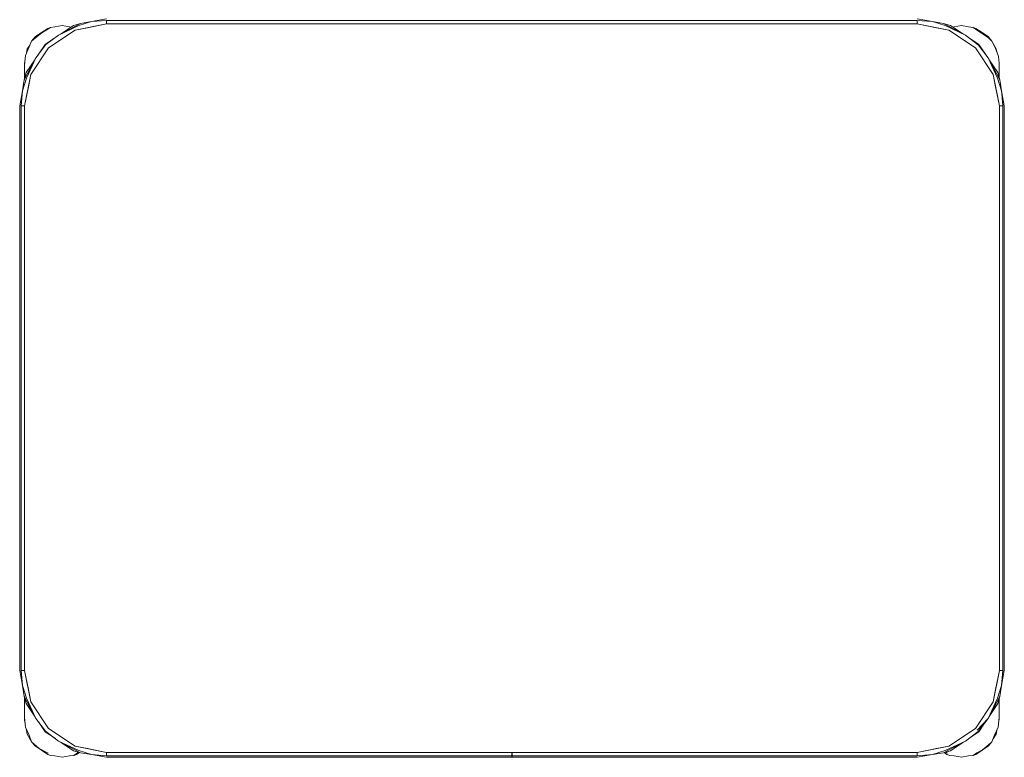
# Model space of a CAD drawing. Header units: millimetres. Extents: x -261 to 187, y -214 to 106.
# Tile 408 of 656: x -189.988 to -189.388, y -73.734 to -73.285. Entities that reach past the tile are written whole.
import ezdxf

# ---------------------------------------------------------------- set-up
doc = ezdxf.new("R2010")
doc.units = ezdxf.units.MM
doc.header["$LTSCALE"] = 0.005
doc.header["$MEASUREMENT"] = 0
doc.layers.add('IFC-Elemento de mobília-Contorno', color=9, linetype='Continuous', lineweight=5)

msp = doc.modelspace()

# ---------------------------------------------------------------- linework, layer by layer
at = {"layer": 'IFC-Elemento de mobília-Contorno', "lineweight": 5}
for p, q in [((-189.97493, -73.29234), (-189.9712, -73.28985)), ((-189.97486, -73.29253), (-189.9695, -73.28922)), ((-189.9712, -73.28985), (-189.9695, -73.28922)), ((-189.9695, -73.28922), (-189.9668, -73.28897)), ((-189.9668, -73.28897), (-189.9624, -73.2881)), ((-189.96457, -73.294), (-189.95117, -73.28685)), ((-189.96457, -73.294), (-189.95218, -73.28817)), ((-189.96334, -73.29334), (-189.95555, -73.28814)), ((-189.9624, -73.2881), (-189.95799, -73.28897)), ((-189.95799, -73.28897), (-189.95695, -73.28907)), ((-189.95555, -73.28814), (-189.95117, -73.28685)), ((-189.95441, -73.29091), (-189.93527, -73.2871)), ((-189.95441, -73.29091), (-189.94696, -73.28943)), ((-189.95218, -73.28817), (-189.94445, -73.28573)), ((-189.95117, -73.28685), (-189.94445, -73.28573)), ((-189.94696, -73.28943), (-189.93527, -73.2871)), ((-189.94445, -73.28573), (-189.93527, -73.28411)), ((-189.94445, -73.28573), (-189.93527, -73.28498)), ((-189.93527, -73.28498), (-189.44127, -73.28498)), ((-189.93527, -73.2871), (-189.93527, -73.28498)), ((-189.93527, -73.2871), (-189.93527, -73.28604)), ((-189.93527, -73.2871), (-189.44127, -73.2871)), ((-189.44127, -73.28411), (-189.4321, -73.28573)), ((-189.44127, -73.28498), (-189.4321, -73.28573)), ((-189.44127, -73.2871), (-189.44127, -73.28498)), ((-189.44127, -73.2871), (-189.44127, -73.28604)), ((-189.44127, -73.2871), (-189.42958, -73.28943)), ((-189.44127, -73.2871), (-189.42214, -73.29091)), ((-189.4321, -73.28573), (-189.42436, -73.28817)), ((-189.4321, -73.28573), (-189.42537, -73.28685)), ((-189.42958, -73.28943), (-189.42214, -73.29091)), ((-189.42537, -73.28685), (-189.42099, -73.28814)), ((-189.42537, -73.28685), (-189.42417, -73.2875)), ((-189.42537, -73.28685), (-189.41197, -73.294)), ((-189.42436, -73.28817), (-189.41197, -73.294)), ((-189.42099, -73.28814), (-189.41319, -73.29335)), ((-189.41962, -73.28905), (-189.4188, -73.28897)), ((-189.4188, -73.28897), (-189.4144, -73.2881)), ((-189.4144, -73.2881), (-189.40999, -73.28897)), ((-189.40999, -73.28897), (-189.40729, -73.28922)), ((-189.40729, -73.28922), (-189.40395, -73.2915)), ((-189.40729, -73.28922), (-189.40559, -73.28985)), ((-189.40559, -73.28985), (-189.40186, -73.29234)), ((-189.981, -73.29758), (-189.97866, -73.29483)), ((-189.981, -73.29758), (-189.97866, -73.29553)), ((-189.97866, -73.29483), (-189.97493, -73.29234)), ((-189.97866, -73.29553), (-189.97486, -73.29253)), ((-189.97275, -73.29963), (-189.96677, -73.29563)), ((-189.97232, -73.29976), (-189.96457, -73.294)), ((-189.97063, -73.30175), (-189.95441, -73.29091)), ((-189.42214, -73.29091), (-189.40592, -73.30175)), ((-189.41197, -73.294), (-189.40393, -73.30005)), ((-189.41197, -73.294), (-189.40995, -73.29551)), ((-189.41002, -73.29547), (-189.40379, -73.29963)), ((-189.40395, -73.2915), (-189.39791, -73.29551)), ((-189.40186, -73.29234), (-189.39813, -73.29483)), ((-189.39813, -73.29483), (-189.39579, -73.29758)), ((-189.39791, -73.29551), (-189.39579, -73.29758)), ((-189.98478, -73.3064), (-189.98254, -73.30108)), ((-189.98365, -73.3023), (-189.98198, -73.2998)), ((-189.98254, -73.30108), (-189.981, -73.29758)), ((-189.98147, -73.31797), (-189.97063, -73.30175)), ((-189.97837, -73.3078), (-189.97232, -73.29976)), ((-189.97692, -73.30587), (-189.97275, -73.29963)), ((-189.40592, -73.30175), (-189.39508, -73.31797)), ((-189.40393, -73.30005), (-189.39816, -73.3078)), ((-189.40379, -73.29963), (-189.3998, -73.30561)), ((-189.39579, -73.29758), (-189.3939, -73.30142)), ((-189.39579, -73.29758), (-189.39315, -73.3023)), ((-189.3939, -73.30142), (-189.3919, -73.30691)), ((-189.98552, -73.32121), (-189.97837, -73.3078)), ((-189.9854, -73.3123), (-189.98478, -73.3064)), ((-189.9842, -73.32019), (-189.97837, -73.3078)), ((-189.98418, -73.30497), (-189.98365, -73.3023)), ((-189.97837, -73.3078), (-189.97687, -73.3058)), ((-189.39816, -73.3078), (-189.39234, -73.32019)), ((-189.39816, -73.3078), (-189.39102, -73.32121)), ((-189.39315, -73.3023), (-189.39262, -73.30494)), ((-189.3919, -73.30691), (-189.39139, -73.3111)), ((-189.9854, -73.3111), (-189.98513, -73.30976)), ((-189.9854, -73.3111), (-189.98521, -73.31053)), ((-189.9854, -73.3111), (-189.98521, -73.31053)), ((-189.9854, -73.31608), (-189.9854, -73.3111)), ((-189.9854, -73.3135), (-189.9854, -73.3123)), ((-189.9854, -73.31479), (-189.9854, -73.3135)), ((-189.98424, -73.31682), (-189.97902, -73.30901)), ((-189.39751, -73.30903), (-189.39231, -73.31682)), ((-189.39139, -73.31608), (-189.39139, -73.3111)), ((-189.39139, -73.31994), (-189.39139, -73.3111)), ((-189.39139, -73.31359), (-189.39139, -73.31234)), ((-189.39139, -73.31483), (-189.39139, -73.31359)), ((-189.98552, -73.32121), (-189.98424, -73.31682)), ((-189.9854, -73.31608), (-189.9854, -73.31479)), ((-189.9854, -73.32079), (-189.9854, -73.31608)), ((-189.9854, -73.32079), (-189.9854, -73.31908)), ((-189.98527, -73.3371), (-189.98147, -73.31797)), ((-189.98295, -73.32541), (-189.98147, -73.31797)), ((-189.39508, -73.31797), (-189.3936, -73.32541)), ((-189.39508, -73.31797), (-189.39127, -73.3371)), ((-189.39231, -73.31682), (-189.39102, -73.32121)), ((-189.39139, -73.31608), (-189.39139, -73.31483)), ((-189.39139, -73.31994), (-189.39139, -73.31608)), ((-189.39139, -73.31994), (-189.39139, -73.31908)), ((-189.98665, -73.32793), (-189.9842, -73.32019)), ((-189.98665, -73.32793), (-189.98552, -73.32121)), ((-189.98552, -73.32121), (-189.98487, -73.32001)), ((-189.98527, -73.3371), (-189.98295, -73.32541)), ((-189.3936, -73.32541), (-189.39127, -73.3371)), ((-189.39234, -73.32019), (-189.3899, -73.32793)), ((-189.39102, -73.32121), (-189.3899, -73.32793)), ((-189.98827, -73.3371), (-189.98665, -73.32793)), ((-189.98739, -73.3371), (-189.98665, -73.32793)), ((-189.3899, -73.32793), (-189.38976, -73.32963)), ((-189.3899, -73.32793), (-189.38827, -73.3371)), ((-189.38976, -73.32963), (-189.38915, -73.3371)), ((-189.98827, -73.6811), (-189.98827, -73.3371)), ((-189.98739, -73.6811), (-189.98739, -73.3371)), ((-189.98739, -73.3371), (-189.98527, -73.3371)), ((-189.98633, -73.3371), (-189.98527, -73.3371)), ((-189.98527, -73.6811), (-189.98527, -73.3371)), ((-189.39127, -73.3371), (-189.39021, -73.3371)), ((-189.39127, -73.6811), (-189.39127, -73.3371)), ((-189.39127, -73.3371), (-189.38915, -73.3371)), ((-189.38915, -73.6811), (-189.38915, -73.3371)), ((-189.38827, -73.6811), (-189.38827, -73.3371)), ((-189.98827, -73.6811), (-189.98665, -73.69028)), ((-189.98739, -73.6811), (-189.98665, -73.69028)), ((-189.98739, -73.6811), (-189.98527, -73.6811)), ((-189.98633, -73.6811), (-189.98527, -73.6811)), ((-189.98527, -73.6811), (-189.98147, -73.70024)), ((-189.98527, -73.6811), (-189.98295, -73.6928)), ((-189.39508, -73.70024), (-189.39127, -73.6811)), ((-189.3936, -73.6928), (-189.39127, -73.6811)), ((-189.39127, -73.6811), (-189.38915, -73.6811)), ((-189.39127, -73.6811), (-189.39021, -73.6811)), ((-189.3899, -73.69028), (-189.38915, -73.6811)), ((-189.3899, -73.69028), (-189.38827, -73.6811)), ((-189.98665, -73.69028), (-189.9842, -73.69801)), ((-189.98665, -73.69028), (-189.98552, -73.697)), ((-189.39234, -73.69801), (-189.3899, -73.69028)), ((-189.39102, -73.697), (-189.3899, -73.69028)), ((-189.98552, -73.697), (-189.98424, -73.70139)), ((-189.98552, -73.697), (-189.9854, -73.69722)), ((-189.98552, -73.697), (-189.97837, -73.7104)), ((-189.9854, -73.70612), (-189.9854, -73.69742)), ((-189.9854, -73.6999), (-189.9854, -73.69742)), ((-189.98295, -73.6928), (-189.98147, -73.70024)), ((-189.39816, -73.7104), (-189.39102, -73.697)), ((-189.39508, -73.70024), (-189.3936, -73.6928)), ((-189.39231, -73.70139), (-189.39102, -73.697)), ((-189.39167, -73.69819), (-189.39102, -73.697)), ((-189.9854, -73.70301), (-189.9854, -73.6999)), ((-189.98424, -73.70139), (-189.97902, -73.7092)), ((-189.9842, -73.69801), (-189.97837, -73.7104)), ((-189.98147, -73.70024), (-189.97063, -73.71646)), ((-189.40592, -73.71646), (-189.39508, -73.70024)), ((-189.39816, -73.7104), (-189.39234, -73.69801)), ((-189.39751, -73.70918), (-189.39231, -73.70139)), ((-189.39139, -73.7111), (-189.39139, -73.69827)), ((-189.39139, -73.70612), (-189.39139, -73.69827)), ((-189.39139, -73.6999), (-189.39139, -73.69827)), ((-189.39139, -73.70301), (-189.39139, -73.6999)), ((-189.9854, -73.7111), (-189.9854, -73.70612)), ((-189.9854, -73.70741), (-189.9854, -73.70612)), ((-189.9854, -73.7087), (-189.9854, -73.70741)), ((-189.9854, -73.7099), (-189.9854, -73.7087)), ((-189.9854, -73.7099), (-189.98471, -73.71579)), ((-189.39209, -73.71579), (-189.39139, -73.7099)), ((-189.39139, -73.7111), (-189.39139, -73.70612)), ((-189.39139, -73.70741), (-189.39139, -73.70612)), ((-189.39139, -73.7087), (-189.39139, -73.70741)), ((-189.39139, -73.7099), (-189.39139, -73.7087)), ((-189.9854, -73.7111), (-189.98505, -73.71282)), ((-189.9854, -73.7111), (-189.98518, -73.71178)), ((-189.9854, -73.7111), (-189.98518, -73.71178)), ((-189.98471, -73.71579), (-189.98254, -73.72062)), ((-189.97837, -73.7104), (-189.97261, -73.71815)), ((-189.97676, -73.71257), (-189.97275, -73.71858)), ((-189.40485, -73.71753), (-189.39816, -73.7104)), ((-189.40422, -73.71844), (-189.39816, -73.7104)), ((-189.40379, -73.71858), (-189.39963, -73.71235)), ((-189.39968, -73.71243), (-189.39816, -73.7104)), ((-189.39425, -73.72062), (-189.39209, -73.71579)), ((-189.39161, -73.71178), (-189.39139, -73.7111)), ((-189.39161, -73.71178), (-189.39139, -73.7111)), ((-189.98427, -73.71676), (-189.98365, -73.7199)), ((-189.98365, -73.7199), (-189.981, -73.72462)), ((-189.98254, -73.72062), (-189.981, -73.72462)), ((-189.97275, -73.71858), (-189.96654, -73.72273)), ((-189.97261, -73.71815), (-189.96457, -73.72421)), ((-189.97063, -73.71646), (-189.95441, -73.7273)), ((-189.42214, -73.7273), (-189.40592, -73.71646)), ((-189.41197, -73.72421), (-189.40422, -73.71844)), ((-189.40979, -73.72259), (-189.40379, -73.71858)), ((-189.39579, -73.72462), (-189.39425, -73.72062)), ((-189.3951, -73.72282), (-189.39315, -73.7199)), ((-189.39315, -73.7199), (-189.39252, -73.71676)), ((-189.981, -73.72462), (-189.97866, -73.72736)), ((-189.981, -73.72462), (-189.97641, -73.72873)), ((-189.97866, -73.72736), (-189.97493, -73.72985)), ((-189.9666, -73.72268), (-189.96457, -73.72421)), ((-189.96457, -73.72421), (-189.95218, -73.73004)), ((-189.96457, -73.72421), (-189.95117, -73.73135)), ((-189.96334, -73.72486), (-189.95555, -73.73007)), ((-189.95441, -73.7273), (-189.93527, -73.7311)), ((-189.95441, -73.7273), (-189.94696, -73.72878)), ((-189.44127, -73.7311), (-189.42214, -73.7273)), ((-189.42958, -73.72878), (-189.42214, -73.7273)), ((-189.42537, -73.73135), (-189.41197, -73.72421)), ((-189.42436, -73.73004), (-189.41197, -73.72421)), ((-189.42099, -73.73007), (-189.41319, -73.72486)), ((-189.40186, -73.72985), (-189.39813, -73.72736)), ((-189.40149, -73.72958), (-189.39813, -73.72665)), ((-189.39813, -73.72736), (-189.39579, -73.72462)), ((-189.39813, -73.72665), (-189.39579, -73.72462)), ((-189.97641, -73.72873), (-189.97084, -73.73154)), ((-189.97493, -73.72985), (-189.9712, -73.73235)), ((-189.9712, -73.73235), (-189.9695, -73.73297)), ((-189.9695, -73.73297), (-189.9668, -73.73322)), ((-189.9668, -73.73322), (-189.9624, -73.7341)), ((-189.9624, -73.7341), (-189.95799, -73.73322)), ((-189.95799, -73.73322), (-189.95529, -73.73297)), ((-189.95555, -73.73007), (-189.95117, -73.73135)), ((-189.95529, -73.73297), (-189.95305, -73.73141)), ((-189.95529, -73.73297), (-189.95359, -73.73235)), ((-189.95359, -73.73235), (-189.95182, -73.73116)), ((-189.95305, -73.73141), (-189.95229, -73.73102)), ((-189.95237, -73.7307), (-189.95117, -73.73135)), ((-189.95218, -73.73004), (-189.94445, -73.73248)), ((-189.95117, -73.73135), (-189.94445, -73.73248)), ((-189.94696, -73.72878), (-189.93527, -73.7311)), ((-189.94445, -73.73248), (-189.93527, -73.73323)), ((-189.94445, -73.73248), (-189.93527, -73.73411)), ((-189.93527, -73.73323), (-189.93527, -73.7311)), ((-189.93527, -73.73216), (-189.93527, -73.7311)), ((-189.93527, -73.7311), (-189.44127, -73.7311)), ((-189.93527, -73.73323), (-189.68832, -73.73323)), ((-189.68832, -73.73225), (-189.68832, -73.7311)), ((-189.68832, -73.73323), (-189.68832, -73.73225)), ((-189.68832, -73.73388), (-189.68832, -73.73323)), ((-189.68832, -73.73411), (-189.68832, -73.73388)), ((-189.68822, -73.73225), (-189.68822, -73.7311)), ((-189.68822, -73.73323), (-189.68822, -73.73225)), ((-189.68822, -73.73323), (-189.44127, -73.73323)), ((-189.68822, -73.73388), (-189.68822, -73.73323)), ((-189.68822, -73.73411), (-189.68822, -73.73388)), ((-189.44127, -73.7311), (-189.42958, -73.72878)), ((-189.44127, -73.73216), (-189.44127, -73.7311)), ((-189.44127, -73.73323), (-189.44127, -73.7311)), ((-189.44127, -73.73323), (-189.4321, -73.73248)), ((-189.44127, -73.73411), (-189.4321, -73.73248)), ((-189.4321, -73.73248), (-189.42436, -73.73004)), ((-189.4321, -73.73248), (-189.42537, -73.73135)), ((-189.42537, -73.73135), (-189.42099, -73.73007)), ((-189.4249, -73.73121), (-189.4232, -73.73235)), ((-189.424, -73.73095), (-189.42284, -73.73154)), ((-189.4232, -73.73235), (-189.4215, -73.73297)), ((-189.4215, -73.73297), (-189.4188, -73.73322)), ((-189.4188, -73.73322), (-189.4144, -73.7341)), ((-189.4144, -73.7341), (-189.40999, -73.73322)), ((-189.40999, -73.73322), (-189.40729, -73.73297)), ((-189.40729, -73.73297), (-189.40505, -73.73141)), ((-189.40729, -73.73297), (-189.40559, -73.73235)), ((-189.40559, -73.73235), (-189.40186, -73.72985)), ((-189.40505, -73.73141), (-189.40149, -73.72958)), ((-189.93527, -73.73411), (-189.68832, -73.73411)), ((-189.68822, -73.73411), (-189.44127, -73.73411))]:
    msp.add_line(p, q, dxfattribs=at)

doc.saveas('drawing.dxf')
